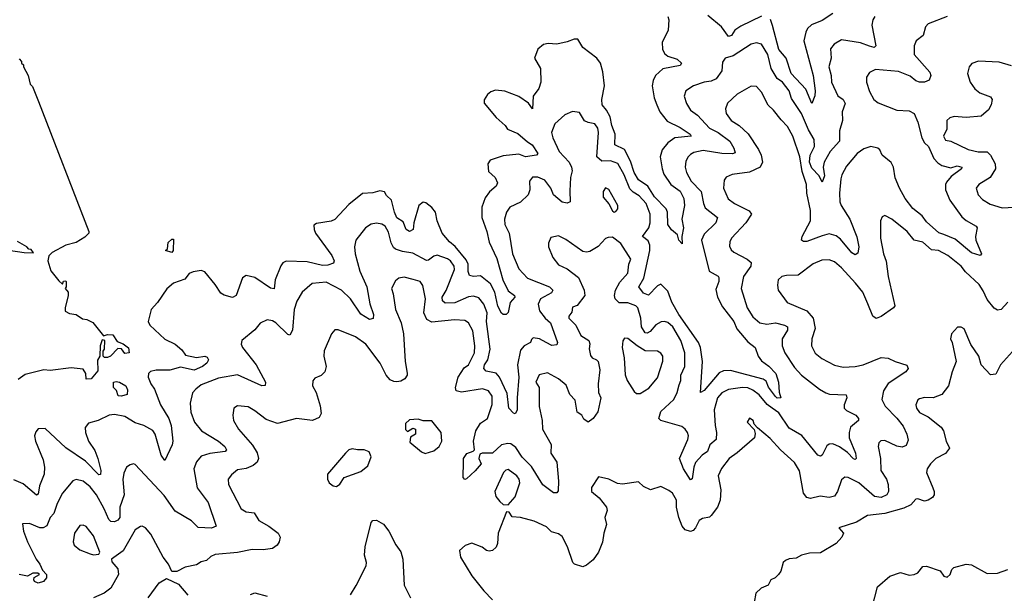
# Model space of a CAD drawing. Extents: x 1839239 to 1929705, y 762242 to 910352.
# Tile 277 of 429: x 1903619 to 1909294, y 854177 to 857486. Entities that reach past the tile are written whole.
import ezdxf

# ---------------------------------------------------------------- set-up
doc = ezdxf.new("R2010")
doc.units = 0

msp = doc.modelspace()

# ---------------------------------------------------------------- linework, layer by layer
at = {"layer": '0CON10XD'}
for points in [[(1907355.6, 857505), (1907360, 857485), (1907357.3, 857425), (1907322.7, 857355), (1907323.7, 857316.3), (1907335, 857291.8), (1907353.8, 857275), (1907407.6, 857257.6), (1907434, 857235), (1907425, 857222.2), (1907325, 857203.4), (1907283.8, 857165), (1907270.4, 857135), (1907265.3, 857105), (1907275.9, 857035), (1907290.4, 856995), (1907308.2, 856955), (1907350.2, 856900.2), (1907425.5, 856865), (1907484.2, 856825), (1907488.8, 856815), (1907394.5, 856805.5), (1907354.8, 856775.2), (1907322.7, 856735), (1907311.2, 856695), (1907321.2, 856625), (1907331.6, 856595), (1907372.7, 856535), (1907425, 856496.7), (1907447.8, 856455), (1907450, 856415), (1907435.5, 856335.5), (1907445.5, 856285), (1907435.9, 856235.9), (1907437, 856193), (1907417.5, 856215), (1907411.2, 856245), (1907375, 856274.2), (1907355, 856304), (1907352.4, 856375), (1907345.8, 856395), (1907277.7, 856465), (1907239.7, 856525), (1907185, 856562.7), (1907160.8, 856605), (1907140.3, 856670.3), (1907105, 856736.9), (1907049.4, 856765), (1907051.5, 856825), (1907032.6, 856875), (1907022.3, 856925), (1907000.7, 856965), (1906976, 856995), (1906974.6, 857025), (1906990.2, 857105), (1906980.5, 857185), (1906967.5, 857235), (1906945, 857264.4), (1906865.4, 857325), (1906835, 857373.3), (1906815, 857374.4), (1906775, 857358.1), (1906715, 857345.6), (1906665, 857348.2), (1906637.2, 857342.8), (1906604.7, 857315.3), (1906585.6, 857265), (1906620.4, 857205), (1906623.3, 857126.7), (1906610.3, 857089.7), (1906579.4, 857045), (1906575, 856971.2), (1906552.5, 857005), (1906495, 857042.2), (1906415, 857073.1), (1906360.5, 857079.5), (1906335, 857070.8), (1906316, 857055), (1906296.1, 857023.9), (1906296.2, 857005), (1906365, 856922.1), (1906416.4, 856876.4), (1906430.5, 856855), (1906490.6, 856830.6), (1906545, 856781.1), (1906573.5, 856763.5), (1906606, 856715), (1906597.5, 856705), (1906535, 856694.3), (1906495, 856711.4), (1906405, 856701.7), (1906331.1, 856675), (1906317.7, 856655), (1906320.3, 856610.3), (1906360, 856575), (1906372.9, 856545), (1906364.3, 856525), (1906326.5, 856493.5), (1906301, 856459), (1906283.1, 856405), (1906281.8, 856345), (1906311.9, 856265), (1906325, 856202.5), (1906369, 856109), (1906402.7, 855985), (1906435, 855922.2), (1906471.5, 855895), (1906473.1, 855885), (1906446.7, 855855), (1906435, 855796.7), (1906423.6, 855786.4), (1906405, 855786.2), (1906395, 855793.3), (1906375, 855834.2), (1906357.9, 855915), (1906333.3, 855963.3), (1906275, 856008.9), (1906234, 856004), (1906211.2, 856011.2), (1906204, 856034), (1906203.4, 856075), (1906191.4, 856101.4), (1906128.1, 856178.1), (1906096, 856205), (1906054, 856254), (1906024.7, 856325), (1906015, 856376.7), (1905995, 856403.3), (1905959.8, 856429.8), (1905945, 856433.4), (1905919.1, 856415), (1905890.5, 856315), (1905887.3, 856275), (1905865, 856263.6), (1905847.1, 856275), (1905829.5, 856319.5), (1905793.1, 856343.1), (1905778.3, 856375), (1905762.1, 856445), (1905732.6, 856472.6), (1905722.4, 856492.4), (1905695, 856499.2), (1905655, 856487.4), (1905595, 856482.7), (1905515, 856420.4), (1905435, 856333.5), (1905413.7, 856323.7), (1905330, 856310), (1905315, 856300), (1905315.5, 856275), (1905323.9, 856255), (1905417.7, 856125), (1905430.8, 856095), (1905427.7, 856082.3), (1905395, 856070.5), (1905365, 856068.6), (1905275, 856089.6), (1905155, 856093.6), (1905136.1, 856083.9), (1905123.3, 856066.7), (1905090.7, 855985), (1905085, 855934.5), (1905065, 855937.9), (1904975, 855998.9), (1904925, 856010.8), (1904903.2, 855996.8), (1904866, 855895), (1904845, 855884), (1904796.8, 855896.8), (1904778, 855908), (1904745, 855959.4), (1904685, 856030.8), (1904665, 856038.8), (1904618.3, 856031.7), (1904595, 856022.9), (1904571.1, 855988.9), (1904505, 855966.7), (1904467.2, 855932.8), (1904412.9, 855855), (1904375.8, 855815), (1904360, 855745), (1904368, 855725), (1904455, 855643.3), (1904515.6, 855615), (1904552.5, 855582.5), (1904575, 855551.1), (1904638.2, 855538.2), (1904686.2, 855545), (1904699.4, 855539.4), (1904706.4, 855525), (1904696.8, 855505), (1904672.2, 855485), (1904625, 855464.8), (1904545, 855481.9), (1904485, 855463.6), (1904405, 855464.6), (1904373.3, 855456.7), (1904361.9, 855445), (1904359.4, 855425), (1904374.5, 855385), (1904395, 855354), (1904430, 855265), (1904477.5, 855185), (1904491.8, 855145), (1904502, 855055), (1904496.8, 855033.2), (1904455, 854943.8), (1904435, 854973.8), (1904399, 855095), (1904385.8, 855115.8), (1904335, 855144.6), (1904285, 855159.7), (1904225, 855197.6), (1904165, 855209.4), (1904134, 855205), (1904070.8, 855175), (1904015, 855158.5), (1903997, 855133), (1903998.2, 855105), (1904015.2, 855055), (1904051.3, 855001.3), (1904069.8, 854955), (1904086.6, 854885), (1904085, 854862), (1904075, 854861.4), (1903998.8, 854938.8), (1903885, 855016), (1903765, 855128), (1903725, 855126.7), (1903711.4, 855108.6), (1903704.2, 855085), (1903710, 855055), (1903753.4, 854946.6), (1903762.7, 854905), (1903759.1, 854865), (1903732.3, 854797.7), (1903725, 854748.8), (1903715, 854744.2), (1903639.4, 854809.4), (1903585, 854832.7)], [(1908965.5, 857504.5), (1908855, 857462), (1908840.8, 857445), (1908826.2, 857395), (1908785.5, 857364.5), (1908774.5, 857335.5), (1908775.5, 857285), (1908865, 857184), (1908870.9, 857165), (1908861.7, 857138.3), (1908835, 857125.9), (1908805, 857126.5), (1908785, 857133.1), (1908750.8, 857160.8), (1908685, 857187.8), (1908550.8, 857199.2), (1908517.6, 857182.4), (1908500, 857155), (1908499.5, 857125), (1908517.3, 857072.7), (1908542.7, 857025), (1908566.3, 857006.3), (1908673.8, 856965), (1908745, 856960.9), (1908774.2, 856945), (1908795.8, 856895.8), (1908818, 856805), (1908835, 856776.1), (1908858.1, 856755), (1908887.3, 856685), (1908910.1, 856660.1), (1908935, 856644.6), (1908985, 856631.9), (1909022.4, 856642.4), (1909050, 856635), (1909048, 856625), (1908988.4, 856581.6), (1908961.4, 856548.6), (1908954.7, 856535), (1908954.7, 856505), (1908980.6, 856445), (1909049.4, 856349.4), (1909075, 856327.3), (1909132.5, 856295), (1909138, 856285), (1909128.2, 856235), (1909130, 856215), (1909163.3, 856135), (1909155, 856126.7), (1909105, 856140.5), (1909010.6, 856220.6), (1908945, 856247.5), (1908917.4, 856257.4), (1908845, 856321.1), (1908821.2, 856355), (1908767.3, 856397.3), (1908722.3, 856455), (1908689.8, 856515), (1908664.8, 856574.8), (1908655.2, 856635.2), (1908642.4, 856662.4), (1908590.6, 856705), (1908577.1, 856735), (1908565.8, 856745), (1908525, 856755.3), (1908485, 856741.2), (1908446.9, 856715), (1908385, 856640.6), (1908357.8, 856592.2), (1908351.3, 856568.7), (1908343.3, 856485), (1908345.9, 856435), (1908353.6, 856413.6), (1908403.5, 856335), (1908445, 856234), (1908455.3, 856175), (1908450.5, 856139.5), (1908435, 856130.6), (1908415, 856141.1), (1908349.3, 856219.3), (1908325, 856238.9), (1908285, 856250.8), (1908245, 856240), (1908155, 856206.9), (1908136.4, 856206.4), (1908124.5, 856215), (1908128.5, 856235), (1908177.9, 856325), (1908178, 856385), (1908156, 856485), (1908154, 856535), (1908129.9, 856609.9), (1908115.9, 856695.9), (1908076.1, 856815), (1908045, 856870), (1908007.6, 856907.6), (1907964.4, 856965), (1907932.8, 856992.8), (1907895, 857067.5), (1907865, 857100.8), (1907835, 857101.9), (1907755, 857057.5), (1907699.4, 857005), (1907687.6, 856972.4), (1907690.9, 856945), (1907720, 856905), (1907765.6, 856875.6), (1907817, 856827), (1907877.3, 856737.3), (1907892.9, 856705), (1907900.8, 856665), (1907886, 856635), (1907825, 856607.4), (1907725, 856593.6), (1907691.5, 856578.5), (1907679.3, 856560.7), (1907676.5, 856515), (1907703.4, 856453.4), (1907738.6, 856425), (1907823.8, 856383.8), (1907836.2, 856365), (1907805, 856313.5), (1907721.1, 856225), (1907712.2, 856205), (1907710.5, 856180.5), (1907719.1, 856159.1), (1907734.2, 856145), (1907812.9, 856105), (1907835.4, 856085), (1907833.5, 856065), (1907791.5, 856005), (1907777.7, 855935), (1907811.2, 855825), (1907845, 855772.2), (1907885, 855737.1), (1907925, 855728.9), (1907975, 855736.8), (1908028, 855725), (1908044.4, 855715), (1908044.6, 855695), (1908013.1, 855645), (1908012.9, 855605), (1908029.6, 855565), (1908085, 855479.2), (1908124.8, 855434.8), (1908228.1, 855355), (1908265, 855333.3), (1908286.6, 855326.6), (1908382.5, 855322.5), (1908386.7, 855305), (1908371.4, 855265), (1908372, 855245), (1908385, 855231.4), (1908438.6, 855205), (1908452.9, 855185), (1908454, 855175), (1908406.7, 855135), (1908399.1, 855105), (1908400.4, 855075), (1908436.1, 854985), (1908440.8, 854955), (1908435, 854950), (1908425, 854953.1), (1908389.6, 854989.6), (1908345, 855022.8), (1908305, 855039.6), (1908285, 855037.1), (1908271.8, 855028.2), (1908245, 854973.8), (1908235, 854969.2), (1908218.8, 854975), (1908127.4, 855087.4), (1908055, 855130.6), (1907995, 855217.5), (1907955.6, 855245.6), (1907926.5, 855266.5), (1907881.7, 855321.7), (1907845, 855349.8), (1907815, 855363.2), (1907785, 855364.7), (1907705, 855352.2), (1907665, 855334.6), (1907641.6, 855305), (1907621.4, 855235), (1907627.2, 855145), (1907636, 855105), (1907632.5, 855065), (1907596.7, 855033.3), (1907583.8, 854995), (1907551.8, 854975), (1907515, 854931.1), (1907504.1, 854905), (1907495, 854836.7), (1907485, 854832.5), (1907445, 854895.8), (1907422.7, 854955), (1907470.8, 855065), (1907473.1, 855085), (1907467.2, 855105), (1907453.8, 855125), (1907435, 855139.1), (1907313.8, 855173.8), (1907303.6, 855185), (1907315, 855226.7), (1907389.1, 855295), (1907408.1, 855335), (1907419.8, 855380.2), (1907430.3, 855405), (1907430.5, 855435), (1907452.5, 855485), (1907451.9, 855565), (1907429.7, 855635), (1907384.1, 855714.1), (1907355, 855738.9), (1907335, 855745.6), (1907316.2, 855743.8), (1907285, 855726.9), (1907252.4, 855687.6), (1907235, 855677.5), (1907225, 855680), (1907203.6, 855715), (1907198.4, 855765), (1907181.8, 855825), (1907170.6, 855835), (1907125, 855852.2), (1907075, 855853.6), (1907051, 855875), (1907046.9, 855895), (1907053, 855925), (1907077.5, 855972.5), (1907125, 856024.4), (1907130.8, 856075), (1907140.7, 856105), (1907084.3, 856195), (1907035, 856231.2), (1907010.3, 856229.7), (1906995, 856224), (1906952.7, 856177.3), (1906905, 856148.6), (1906885, 856144.2), (1906865, 856149.4), (1906767.6, 856217.6), (1906725, 856240), (1906680.8, 856229.2), (1906666.7, 856196.7), (1906666, 856175), (1906692, 856115), (1906725, 856072.9), (1906775, 856048.6), (1906839.6, 855999.6), (1906873.2, 855925), (1906876.8, 855895), (1906831.7, 855838.3), (1906805, 855827.8), (1906800.7, 855799.3), (1906783.8, 855776.2), (1906783.6, 855765), (1906824.4, 855725), (1906853.5, 855663.5), (1906898.9, 855635), (1906905.7, 855615.7), (1906902.2, 855587.8), (1906908.7, 855548.7), (1906919.4, 855535), (1906944.3, 855524.3), (1906953.7, 855513.7), (1906963.3, 855466.7), (1906953.7, 855385), (1906954.7, 855335), (1906968.5, 855305), (1906952, 855225), (1906924.5, 855185), (1906895, 855164.4), (1906870.9, 855180.9), (1906859.5, 855205), (1906831.7, 855221.7), (1906821.1, 855291.1), (1906789.5, 855325), (1906768.8, 855378.8), (1906725, 855414.6), (1906661.7, 855448.3), (1906612.9, 855437.1), (1906592.9, 855395), (1906613.8, 855365), (1906613.3, 855255), (1906630.4, 855175), (1906632, 855125), (1906682.9, 855035), (1906681.1, 854985), (1906715, 854933.3), (1906725.4, 854825), (1906722, 854768), (1906715, 854756.7), (1906695, 854756.2), (1906635, 854803.1), (1906569, 854909), (1906515, 854962.4), (1906479.2, 855019.2), (1906449.5, 855039.5), (1906432.1, 855042.1), (1906395, 855033.8), (1906343.6, 854986.4), (1906284.7, 854985.3), (1906270.2, 854979.8), (1906266.2, 854955), (1906278.1, 854925), (1906245, 854883.5), (1906195, 854837.5), (1906184.4, 854834.4), (1906174.5, 854845), (1906176.2, 854935), (1906177.8, 854955), (1906196.9, 854983.1), (1906233.5, 854996.5), (1906240.6, 855005), (1906234, 855055), (1906248.5, 855115), (1906275, 855159.2), (1906314.5, 855185), (1906342.9, 855267.1), (1906341.6, 855315), (1906320.6, 855345), (1906286.7, 855356.7), (1906165, 855336.6), (1906135, 855345.7), (1906131.2, 855365), (1906145.7, 855425), (1906181.7, 855478.3), (1906205.8, 855495), (1906241.2, 855565), (1906242.5, 855605), (1906230.8, 855690.8), (1906205, 855738.1), (1906185, 855751.1), (1906124.6, 855754.6), (1905995, 855740.7), (1905966.4, 855756.4), (1905948.4, 855795), (1905958.4, 855875), (1905943.3, 855953.3), (1905926.7, 855975), (1905887.6, 855987.6), (1905835, 856000), (1905804.1, 855995.9), (1905785, 855980), (1905761.9, 855935), (1905771.8, 855905), (1905784.1, 855814.1), (1905817.4, 855737.4), (1905831.8, 855675), (1905839.7, 855515), (1905852.5, 855447.5), (1905851.9, 855435), (1905839.2, 855415), (1905815, 855401.1), (1905792.7, 855397.3), (1905775, 855398.5), (1905755, 855409.3), (1905731.3, 855435), (1905695.6, 855505.6), (1905614.5, 855615), (1905555, 855656.9), (1905455, 855696.7), (1905435, 855697.5), (1905416.4, 855673.6), (1905374.4, 855575.6), (1905371.4, 855545), (1905385.6, 855485), (1905378.5, 855455), (1905355.6, 855434.4), (1905320.8, 855419.2), (1905307.6, 855402.4), (1905306.7, 855375), (1905326.9, 855335), (1905350.8, 855259.2), (1905356.9, 855215), (1905345, 855191.4), (1905306.3, 855173.7), (1905215, 855185.5), (1905105, 855156.5), (1905039.4, 855179.4), (1904975, 855230.6), (1904935, 855252), (1904875, 855259.2), (1904854, 855245), (1904848, 855205), (1904851.4, 855175), (1904880.8, 855125), (1904961.6, 855031.6), (1904987.4, 854987.4), (1904995.4, 854955), (1904986.9, 854933.1), (1904965, 854915.4), (1904925, 854897.7), (1904875, 854888.8), (1904838.9, 854861.1), (1904820, 854835), (1904821.4, 854805), (1904894.8, 854664.8), (1904925, 854647.1), (1904971.2, 854641.2), (1904996.5, 854596.5), (1905055.3, 854565.3), (1905108.8, 854525)], [(1907895, 857507.1), (1907775, 857449.7), (1907741.8, 857425), (1907721.1, 857395), (1907705, 857388.8), (1907664.7, 857444.7), (1907585, 857511.2)], [(1908305, 857522.8), (1908245, 857482.2), (1908182.8, 857457.2), (1908159.6, 857435), (1908149.3, 857415), (1908139.3, 857365), (1908192.7, 857165), (1908203.8, 857075), (1908202.5, 857047.5), (1908185, 857003.3), (1908150.6, 857085), (1908065, 857175.5), (1908036.9, 857265), (1907994.1, 857314.1), (1907958, 857452), (1907946.6, 857486.6)], [(1908547.1, 857505), (1908535.4, 857485), (1908531.2, 857455), (1908553.8, 857335), (1908543.9, 857326.1), (1908517.1, 857332.9), (1908465, 857353.2), (1908355, 857370.7), (1908313.3, 857345), (1908292.7, 857317.3), (1908295.3, 857265), (1908283.6, 857215), (1908295.9, 857165), (1908297.3, 857125), (1908335, 857047.8), (1908365.6, 857025), (1908377.1, 857002.9), (1908358.9, 856955), (1908362, 856905), (1908344.7, 856844.7), (1908344.6, 856785), (1908289.6, 856725), (1908256.2, 856663.8), (1908249.7, 856635), (1908258.5, 856585), (1908245, 856548.8), (1908226.9, 856585), (1908185, 856630), (1908171, 856665), (1908174.9, 856705), (1908200.4, 856755), (1908197.4, 856795), (1908165, 856851.8), (1908124.7, 856945), (1908068.3, 857031.7)], [(1908068.3, 857031.7), (1908054.5, 857075), (1908015, 857125.8), (1907985, 857147.5), (1907949.4, 857205), (1907930.4, 857285), (1907894.6, 857344.6), (1907865, 857352.2), (1907835, 857345.5), (1907731.6, 857278.4), (1907686, 857265), (1907669.3, 857240.7), (1907665, 857192), (1907632.5, 857145), (1907605, 857131.3), (1907565, 857125.4), (1907502.5, 857105), (1907458.1, 857075), (1907448.9, 857045), (1907462.6, 857002.6), (1907485.5, 856965), (1907525.5, 856935), (1907595, 856859.7), (1907645, 856835.8), (1907711.2, 856785), (1907735.7, 856744.3), (1907742.7, 856717.3), (1907728, 856712), (1907665, 856714), (1907558.9, 856731.1), (1907505, 856719.6), (1907485, 856707.8), (1907471.1, 856695), (1907459.1, 856670.9), (1907455.5, 856635), (1907462.5, 856605), (1907489.6, 856555), (1907546.7, 856495), (1907560, 856425), (1907570.6, 856400.6), (1907640.4, 856345), (1907630.9, 856315), (1907565, 856248.2), (1907549.2, 856215), (1907593.8, 856035), (1907645, 856007.1), (1907649.3, 855999.3), (1907648.5, 855975), (1907630.9, 855929.1), (1907640.3, 855885), (1907669.9, 855829.9), (1907735.9, 855745.9), (1907752.7, 855702.7), (1907815, 855627.5), (1907858.1, 855595), (1907875, 855545.8), (1907895, 855518.9), (1907936.6, 855486.6), (1907976.4, 855445), (1907993.3, 855395), (1907997, 855337), (1908006, 855304), (1907985, 855303.1), (1907975, 855312), (1907935, 855366.9), (1907920.8, 855400.8), (1907905, 855413.1), (1907715, 855463.3), (1907675, 855460), (1907650.6, 855449.4), (1907565, 855348), (1907543.3, 855335), (1907553.8, 855515), (1907543.6, 855595), (1907531.8, 855625), (1907418.7, 855785), (1907377.3, 855857.3), (1907355, 855919.7), (1907315, 855960.8), (1907295, 855951.2), (1907243.2, 855896.8), (1907215, 855908.8), (1907186.7, 855945), (1907216.3, 855995), (1907250.5, 856155), (1907251.5, 856185), (1907240.9, 856210.9), (1907208.9, 856235), (1907246.1, 856285), (1907252.8, 856315), (1907253.6, 856365), (1907230, 856425), (1907190.2, 856470.2), (1907155, 856490.5), (1907135, 856510.3), (1907102.1, 856592.1), (1907067.2, 856657.2), (1907025, 856671.9), (1906975, 856670.2), (1906945.2, 856695), (1906955.3, 856835), (1906950.4, 856860.4), (1906933.1, 856885), (1906895, 856892.5), (1906873.4, 856903.4), (1906845, 856951.4), (1906805, 856956.5), (1906761.7, 856938.3), (1906703.1, 856885), (1906684.5, 856835.5), (1906691.5, 856805), (1906728.1, 856725), (1906785.5, 856665), (1906799.6, 856635), (1906802.5, 856615), (1906793.2, 856575), (1906790.2, 856499.8), (1906791.2, 856435), (1906775, 856427.5), (1906745, 856432.9), (1906695, 856475.7), (1906680, 856515), (1906645, 856561.2), (1906605, 856578.2), (1906575, 856577.1), (1906557.1, 856555), (1906560, 856505), (1906549.2, 856475), (1906506, 856434), (1906444.4, 856405), (1906424, 856376), (1906413.2, 856335), (1906415.9, 856305), (1906439.2, 856255), (1906459.5, 856135), (1906495, 856049.4), (1906545.7, 855995), (1906672.5, 855945), (1906692.2, 855925), (1906685, 855910.8), (1906620, 855875), (1906608.2, 855845), (1906615.8, 855805.8), (1906647.3, 855765), (1906678.2, 855738.2), (1906718.2, 855625), (1906715, 855610.9), (1906686.4, 855606.4), (1906654.3, 855624.3), (1906615, 855645.8), (1906579.1, 855650.9), (1906567.9, 855642.1), (1906562.5, 855625), (1906525.8, 855604.2), (1906505, 855579.4), (1906488.1, 855495), (1906496.5, 855425), (1906485.6, 855305.6), (1906485.5, 855234.5), (1906475, 855212.5), (1906465, 855216.2), (1906437.8, 855245), (1906429.1, 855329.1), (1906384.5, 855424.5), (1906365, 855446.5), (1906307.9, 855457.9), (1906293.2, 855473.2), (1906297.1, 855495), (1906316.2, 855525), (1906330.5, 855585), (1906309.3, 855745), (1906312.7, 855795), (1906294.7, 855845), (1906265, 855880.9), (1906235, 855891.8), (1906205, 855886.8), (1906126.6, 855853.4), (1906071.9, 855851.9), (1906056.5, 855865), (1906054.2, 855885), (1906076.7, 855923.3), (1906125.3, 856045), (1906122.4, 856065), (1906102, 856095), (1906085, 856106.7), (1906025, 856126.9), (1906005, 856122.1), (1905975, 856098.4), (1905962.8, 856097.2), (1905885, 856140), (1905825, 856148.2), (1905785, 856161.8), (1905772.5, 856172.5), (1905759.4, 856199.4), (1905745, 856260.8), (1905725, 856294.3), (1905706.7, 856306.7), (1905675, 856311.8), (1905645, 856306.5), (1905611.4, 856285), (1905555.7, 856215), (1905549.1, 856175), (1905552.1, 856135), (1905578.5, 856035), (1905620.4, 855945), (1905637, 855847), (1905657.8, 855785), (1905657.1, 855762.9), (1905635, 855757.1), (1905585, 855787.9), (1905525.8, 855875), (1905473.5, 855925), (1905385, 855971.8), (1905305, 855963.6), (1905247.8, 855915), (1905217, 855863), (1905201.8, 855815), (1905190.5, 855695), (1905175, 855667.1), (1905165, 855670), (1905095, 855738.2), (1905075, 855750), (1905045, 855754.2), (1905005, 855735.8), (1904973.6, 855696.4), (1904898.8, 855635), (1904895.8, 855615), (1904902.5, 855595), (1904982.2, 855495), (1905035.8, 855395), (1905033.8, 855376.2), (1905013.8, 855375), (1904875, 855437.1), (1904765, 855418.9), (1904665, 855379.1), (1904634.2, 855355), (1904615.5, 855334.5), (1904602.2, 855275), (1904605, 855222.5), (1904625.6, 855165), (1904667.5, 855115), (1904765.4, 855055), (1904800.5, 855025), (1904810.8, 855005), (1904802.5, 854995), (1904715, 854983.2), (1904665, 854967.8), (1904638.5, 854935), (1904622.9, 854895), (1904642.5, 854785), (1904705, 854700.8), (1904752, 854565), (1904725, 854552.2), (1904646.9, 854556.9), (1904608.6, 854595), (1904515, 854651.8), (1904451.8, 854741.8), (1904285, 854920), (1904275, 854924), (1904255, 854919.2), (1904234.5, 854905.5), (1904218.8, 854871.2), (1904213.8, 854833.8), (1904220, 854745), (1904196.4, 854673.6), (1904196.1, 854615), (1904185, 854599.6), (1904165, 854588.9), (1904145, 854591.5), (1904133.1, 854603.1), (1904106.6, 854665), (1904061.3, 854745), (1904025, 854792.3), (1903985, 854824.6), (1903945, 854833.3), (1903925, 854825.7), (1903865, 854754.3), (1903834.2, 854695), (1903815, 854636.7), (1903795, 854614.4), (1903774.3, 854565.7), (1903755, 854555.4), (1903734.4, 854554.4), (1903675, 854579.4), (1903635, 854577.5), (1903640, 854535), (1903662.9, 854475), (1903713.1, 854375), (1903735.6, 854345), (1903750.8, 854310.8), (1903773.3, 854285), (1903773, 854267), (1903755.5, 854244.5), (1903725, 854236.7), (1903705, 854244.4), (1903700, 854255), (1903702.2, 854267.8), (1903732.5, 854285), (1903723.6, 854293.6), (1903695, 854292.9), (1903664.5, 854275.5), (1903615.8, 854285)], [(1903615, 857260), (1903630, 857245), (1903630, 857235), (1903640, 857225), (1903640, 857215), (1903667.5, 857165), (1903680, 857115), (1903691.7, 857101.7), (1903727.5, 857015), (1904017.5, 856265), (1904016.7, 856255), (1903995, 856232), (1903945, 856200.8), (1903885, 856185.8), (1903805.9, 856144.1), (1903786.2, 856123.8), (1903781.2, 856095), (1903798, 856038), (1903845, 855980), (1903865, 855960), (1903871.7, 855978.3), (1903885, 855980), (1903887.5, 855975), (1903887.5, 855945), (1903880, 855935), (1903897.5, 855915), (1903897.5, 855895), (1903880, 855825), (1903881.2, 855805), (1903905, 855792), (1903945, 855786), (1903981.4, 855761.4), (1904005.8, 855755.8), (1904039.5, 855739.5), (1904101.7, 855661.7), (1904125, 855670), (1904155, 855668.8), (1904180.7, 855630.7), (1904215, 855616), (1904245, 855592.5), (1904250, 855565), (1904225, 855561.2), (1904205, 855587.5), (1904185, 855590), (1904142.5, 855545), (1904125, 855536.7), (1904108.3, 855538.3), (1904100, 855545), (1904100, 855575), (1904107.5, 855585), (1904110, 855635), (1904095, 855640), (1904082.5, 855605), (1904080, 855545), (1904067, 855523), (1904069.3, 855460.7), (1904030, 855415), (1904001.7, 855411.7), (1904000, 855445), (1903985, 855470), (1903915, 855477.5), (1903795, 855462.5), (1903757, 855467), (1903651.2, 855438.8), (1903610, 855410)], [(1909335, 857219.5), (1909265, 857242), (1909145, 857246.9), (1909107.2, 857232.8), (1909091.5, 857215), (1909081.4, 857175), (1909096.9, 857125), (1909125, 857087.5), (1909154, 857065), (1909215, 857040.8), (1909223.3, 857025), (1909217.5, 856995), (1909203.5, 856966.5), (1909160.4, 856929.6), (1909075, 856922.9), (1909005, 856927.5), (1908979.5, 856920.5), (1908963.3, 856905), (1908962.5, 856855), (1908944, 856815), (1908955, 856792.2), (1908985.6, 856785.6), (1909085, 856737.9), (1909143.6, 856723.6), (1909195, 856724.7), (1909214.8, 856704.8), (1909241.7, 856655), (1909243.5, 856625), (1909213.3, 856576.7), (1909147.1, 856535), (1909131.4, 856515), (1909144, 856475), (1909168.6, 856448.6), (1909212.1, 856422.1), (1909281.6, 856401.6), (1909385, 856406.1)], [(1907045, 856376.7), (1907055, 856380), (1907066.7, 856395), (1907066.2, 856415), (1907015, 856506.2), (1906995, 856516.2), (1906982, 856495), (1906982.1, 856462.1), (1907014.3, 856424.3), (1907035, 856383.3), (1907045, 856376.7)], [(1909314.2, 855855.8), (1909275.9, 855814.1), (1909255, 855810), (1909235, 855821.4), (1909195, 855871.9), (1909173, 855923), (1909148.7, 855958.7), (1909070.8, 856030.8), (1909045.2, 856065.2), (1908968.6, 856125), (1908915, 856154), (1908875, 856158.1), (1908825, 856202.9), (1908774.8, 856214.8), (1908735, 856264.4), (1908645, 856336), (1908605, 856356.7), (1908590.8, 856349.2), (1908580.8, 856325), (1908580.6, 856225), (1908598.2, 856135), (1908612.6, 856092.6), (1908624.1, 856005), (1908662.5, 855835), (1908656.4, 855823.6), (1908585, 855774.4), (1908555, 855762.5), (1908535.6, 855775.6), (1908506.7, 855846.7), (1908478, 855915), (1908437.2, 855967.2), (1908355.2, 856055.2), (1908315, 856089.5), (1908285, 856101.5), (1908241.7, 856098.3), (1908192.6, 856077.4), (1908105, 856011.9), (1908038.8, 856011.2), (1908012.5, 856005), (1907991.2, 855985), (1907986, 855955), (1907991.2, 855925), (1908042, 855855), (1908155, 855807.3), (1908191.5, 855765), (1908204.2, 855705), (1908185.4, 855644.6), (1908182.7, 855605), (1908203.2, 855563.2), (1908242.1, 855532.1), (1908315, 855493.3), (1908365, 855481.5), (1908435, 855485.5), (1908480, 855495), (1908585, 855537.1), (1908624.6, 855534.6), (1908665.6, 855514.4), (1908732.4, 855492.4), (1908740.6, 855475), (1908725.6, 855455), (1908625, 855387.8), (1908598.5, 855345), (1908587.5, 855295), (1908607.7, 855257.7), (1908675, 855188.5), (1908711.3, 855141.3), (1908733.1, 855095), (1908739.7, 855060.3), (1908729.2, 855030.8), (1908705, 855020.8), (1908675, 855026.8), (1908605, 855057.9), (1908583, 855057), (1908571.4, 855045), (1908567.8, 855025), (1908580.7, 854955), (1908582.5, 854885), (1908614.6, 854835), (1908624.5, 854805), (1908626.9, 854765), (1908617.8, 854745), (1908585, 854729.4), (1908545.6, 854735), (1908455, 854814.2), (1908395, 854844.6), (1908375, 854847.5), (1908355, 854832), (1908333.4, 854765), (1908315, 854738.2), (1908285, 854730.7), (1908232.4, 854737.6), (1908176.4, 854723.6), (1908155, 854730), (1908136.4, 854755), (1908114, 854884), (1908085, 854932.5), (1908004.6, 855004.6), (1907945, 855070.8), (1907871.7, 855131.7), (1907852.5, 855152.5), (1907847.5, 855175), (1907825, 855187.5), (1907812.5, 855165), (1907851.7, 855121.7), (1907858.8, 855098.8), (1907853.8, 855075), (1907755, 854987.5), (1907707.5, 854955), (1907663.1, 854896.9), (1907644.4, 854854.4), (1907661.1, 854775), (1907657.3, 854715), (1907640.6, 854675), (1907604.7, 854625.3), (1907595, 854616.9), (1907555, 854609.4), (1907535, 854596.9), (1907514.4, 854555), (1907500.4, 854539.6), (1907485, 854534.5), (1907455, 854543.2), (1907437.2, 854565), (1907417.6, 854615), (1907404.5, 854675), (1907405.5, 854715), (1907380.8, 854755), (1907361.2, 854771.2), (1907315, 854793.3), (1907255, 854773.3), (1907215, 854792.5), (1907185, 854820), (1907094.1, 854805.9), (1907065, 854811.4), (1907015, 854836.2), (1906955, 854850), (1906915, 854788), (1906914.6, 854765), (1906958.5, 854728.5), (1907001.2, 854675), (1907005.7, 854655), (1906991.2, 854615), (1907000.8, 854575), (1906985.5, 854525), (1906978, 854472), (1906955.8, 854415), (1906925, 854370.8), (1906885, 854338.8), (1906865, 854330), (1906815.8, 854345.8), (1906806.2, 854355), (1906775.6, 854445), (1906745.8, 854505), (1906725, 854519.4), (1906685, 854532.5), (1906655, 854560), (1906585, 854592.5), (1906505, 854613.8), (1906458.3, 854618.3), (1906440, 854645), (1906425, 854647.5), (1906376.7, 854525), (1906373.3, 854465), (1906366.1, 854443.9), (1906345, 854423.3), (1906325, 854420), (1906310, 854425), (1906283.6, 854443.6), (1906225, 854466.7), (1906186.4, 854453.6), (1906153.8, 854425), (1906160, 854385), (1906225, 854278), (1906295, 854191.2), (1906345, 854140)], [(1903345, 856187.5), (1903645, 856142.5), (1903698.3, 856141.7), (1903685, 856160), (1903671.7, 856161.7), (1903660, 856175), (1903607, 856207)], [(1904495, 856143.8), (1904460, 856155), (1904470, 856165), (1904475, 856200), (1904495, 856220), (1904505, 856220), (1904502.5, 856155), (1904495, 856143.8)], [(1909357.8, 855592.2), (1909272.9, 855495), (1909245, 855441.2), (1909215, 855438), (1909160.6, 855495), (1909146.9, 855545), (1909102.1, 855612.1), (1909063, 855703), (1909045, 855712.5), (1909025, 855712.5), (1908990, 855675), (1908983.3, 855645), (1908993.3, 855625), (1909017.5, 855515), (1908992.9, 855455), (1908972.9, 855375), (1908933.8, 855325), (1908885, 855305.8), (1908835, 855307.5), (1908805, 855300), (1908795, 855293.3), (1908784.3, 855265), (1908787.5, 855245), (1908805, 855220.8), (1908855, 855195.8), (1908931.1, 855135), (1908944.5, 855115), (1908958.2, 855055), (1908979.2, 855015), (1908956.1, 854983.9), (1908899.5, 854955), (1908869.4, 854925), (1908850, 854895), (1908845.8, 854874.2), (1908881.9, 854785), (1908890.6, 854765), (1908889.2, 854745), (1908879.3, 854730.7), (1908855, 854714.5), (1908835, 854709.2), (1908795, 854722.2), (1908785, 854720), (1908755, 854687.9), (1908715, 854667.8), (1908605, 854637.3), (1908505, 854626.9), (1908442, 854588), (1908340, 854555), (1908366.7, 854525), (1908358.3, 854501.7), (1908325.8, 854464.2), (1908235, 854411.2), (1908171.7, 854408.3), (1908125, 854397.5), (1908095, 854380), (1908055, 854376), (1908032.9, 854367.1), (1908018.6, 854355), (1908006.7, 854305), (1907993.3, 854285), (1907973.6, 854266.4), (1907947.5, 854255), (1907932.5, 854225), (1907893, 854207), (1907861.2, 854178.8), (1907852.5, 854125)], [(1907195, 855330), (1907245, 855360.8), (1907295, 855420.8), (1907325, 855516.7), (1907326.4, 855545), (1907315, 855562.9), (1907295, 855574.4), (1907225, 855575.3), (1907177.1, 855605), (1907125, 855648), (1907105, 855648.8), (1907095.9, 855634.1), (1907091.4, 855595), (1907102.9, 855535), (1907108.1, 855438.1), (1907121.1, 855405), (1907160.6, 855340.6), (1907175, 855330), (1907195, 855330)], [(1904205, 855313.8), (1904187, 855317), (1904177, 855347), (1904160, 855365), (1904160, 855395), (1904175, 855400), (1904194, 855396), (1904231.2, 855375), (1904239.3, 855350.7), (1904237.5, 855325), (1904205, 855313.8)], [(1905955, 854983.8), (1906005, 855000), (1906037.5, 855025), (1906052.5, 855055), (1906047.5, 855105), (1905995, 855172.5), (1905945, 855172.5), (1905915, 855182.5), (1905865, 855177.5), (1905843, 855157), (1905843, 855123), (1905855, 855110), (1905885, 855130), (1905900, 855125), (1905900, 855095), (1905871.7, 855078.3), (1905868.3, 855048.3), (1905935, 854992.5), (1905955, 854983.8)], [(1905445, 854793.3), (1905465, 854807.5), (1905490, 854845), (1905585, 854880), (1905625, 854913.3), (1905643.8, 854965), (1905633.9, 854993.9), (1905604, 855004), (1905565, 855004), (1905535, 855011.5), (1905515.4, 855004.6), (1905495.8, 854985), (1905392.5, 854865), (1905392.5, 854835), (1905402.5, 854815), (1905425, 854797.5), (1905445, 854793.3)], [(1906435, 854687.5), (1906475, 854733.3), (1906500.9, 854815), (1906497.5, 854835), (1906485, 854855.7), (1906435, 854890.8), (1906421.7, 854888.3), (1906408, 854875), (1906358, 854765), (1906363.8, 854735), (1906386.1, 854706.1), (1906405, 854690), (1906435, 854687.5)], [(1904045, 854398.8), (1904075, 854402.5), (1904080, 854415), (1904045, 854508), (1904001.7, 854561.7), (1903985, 854570), (1903965, 854568), (1903934, 854525), (1903926.2, 854475), (1903933.3, 854455), (1903965, 854427.5), (1904025, 854404), (1904045, 854398.8)], [(1905108.8, 854525), (1905120.7, 854500.7), (1905113.8, 854475), (1905103.8, 854455), (1905075, 854435.6), (1905021.4, 854428.6), (1904959.2, 854430.8), (1904875, 854413.6), (1904745, 854401.1), (1904720.3, 854389.7), (1904695, 854365.8), (1904665, 854358.8), (1904638.7, 854341.3), (1904572.7, 854327.3), (1904525, 854303.8), (1904495, 854302.5), (1904476.7, 854345), (1904446.2, 854386.2), (1904375, 854518.8), (1904344.1, 854554.1), (1904325, 854563.8), (1904315, 854562), (1904285, 854543.8), (1904215, 854421.4), (1904147.5, 854375), (1904149.3, 854359.3), (1904185, 854317.5), (1904188, 854285), (1904143.4, 854206.6), (1904105, 854178), (1904045, 854152)], [(1905525, 854169.4), (1905558.2, 854221.8), (1905615.6, 854335), (1905617.8, 854355), (1905606.6, 854396.6), (1905610.5, 854445), (1905644.3, 854585), (1905655, 854596.7), (1905675, 854600), (1905715.5, 854575.5), (1905747.1, 854535), (1905786, 854456), (1905815.9, 854415.9), (1905826.4, 854375), (1905835.5, 854225), (1905870.5, 854150.5)], [(1908533.1, 854095), (1908564, 854215), (1908635, 854276.9), (1908695, 854298), (1908745, 854282), (1908775, 854285.8), (1908795.5, 854294.5), (1908825, 854331.2), (1908845, 854333.8), (1908925, 854306.2), (1908945, 854276), (1908965, 854271.1), (1908982, 854285), (1908992, 854315), (1909003.4, 854326.6), (1909075, 854345.6), (1909105, 854341.4), (1909195, 854291.8), (1909255, 854292.7), (1909315, 854314.4)], [(1904359.7, 854150.3), (1904423, 854237), (1904465, 854262.5), (1904535, 854230), (1904587, 854167)], [(1904949.7, 854170.3), (1904975, 854180), (1905045, 854161.1)]]:
    msp.add_lwpolyline(points, dxfattribs=at)

doc.saveas('drawing.dxf')
